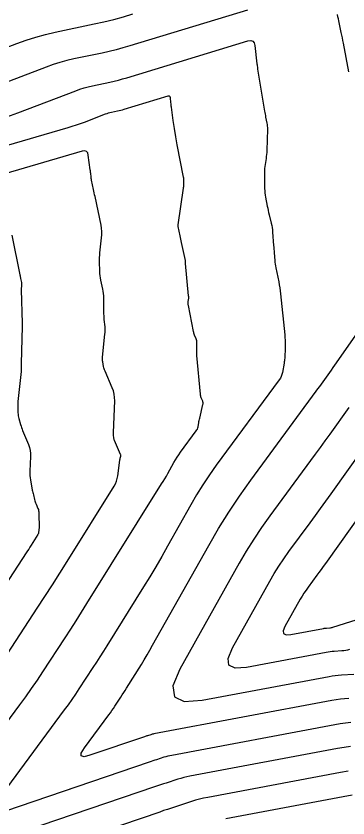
# Model space of a CAD drawing. Extents: x 1354696 to 1366163, y 660729 to 670380.
# Drawn here: x 1360523.6 to 1360551.4, y 664273.5 to 664340.6 of the extents above; entities that cross this region are included whole.
import ezdxf

# ---------------------------------------------------------------- set-up
doc = ezdxf.new("R2010")
doc.units = 0
doc.layers.add('R_Contours', color=7, linetype='Continuous')

msp = doc.modelspace()

# ---------------------------------------------------------------- linework, layer by layer
at = {"layer": 'R_Contours'}
for points in [[(1360510.826, 664333.456), (1360523.661, 664338.35), (1360524.449, 664338.633), (1360525.245, 664338.884), (1360526.051, 664339.104), (1360526.866, 664339.293), (1360530.144, 664339.985), (1360530.961, 664340.167), (1360531.774, 664340.367), (1360532.582, 664340.584), (1360533.386, 664340.819)], [(1360542.976, 664341.142), (1360533.131, 664338.148), (1360532.552, 664337.979), (1360531.97, 664337.823), (1360531.385, 664337.679), (1360530.796, 664337.548), (1360528.436, 664337.05), (1360527.849, 664336.914), (1360527.269, 664336.755), (1360526.696, 664336.574), (1360526.129, 664336.371), (1360516.065, 664332.534)], [(1360551.465, 664335.961), (1360551.02, 664338.387), (1360550.978, 664338.608), (1360550.935, 664338.828), (1360550.89, 664339.048), (1360550.842, 664339.268), (1360550.631, 664340.233), (1360550.594, 664340.409), (1360550.562, 664340.585), (1360550.534, 664340.763)], [(1360522.818, 664332.199), (1360523.744, 664332.542), (1360528.596, 664334.391), (1360528.943, 664334.516), (1360529.293, 664334.627), (1360529.648, 664334.723), (1360530.006, 664334.806), (1360531.449, 664335.111), (1360531.809, 664335.191), (1360532.166, 664335.279), (1360532.522, 664335.375), (1360532.876, 664335.478), (1360543.022, 664338.563), (1360543.252, 664338.598), (1360543.425, 664338.547), (1360543.54, 664338.408), (1360543.599, 664338.184), (1360543.771, 664336.652), (1360543.775, 664336.613), (1360543.78, 664336.574), (1360543.785, 664336.535), (1360543.789, 664336.497), (1360543.809, 664336.341), (1360543.814, 664336.303), (1360543.82, 664336.264), (1360543.826, 664336.225), (1360543.832, 664336.187), (1360544.412, 664332.688), (1360544.433, 664332.561), (1360544.456, 664332.435), (1360544.479, 664332.308), (1360544.504, 664332.182), (1360544.604, 664331.677), (1360544.626, 664331.551), (1360544.64, 664331.424), (1360544.647, 664331.296), (1360544.647, 664331.168), (1360544.596, 664329.379), (1360544.589, 664329.211), (1360544.577, 664329.043), (1360544.56, 664328.876), (1360544.538, 664328.709), (1360544.441, 664328.041), (1360544.42, 664327.874), (1360544.406, 664327.706), (1360544.398, 664327.538), (1360544.398, 664327.37), (1360544.415, 664326.198), (1360544.422, 664326.012), (1360544.437, 664325.826), (1360544.46, 664325.641), (1360544.492, 664325.457), (1360544.637, 664324.718), (1360544.673, 664324.537), (1360544.712, 664324.356), (1360544.753, 664324.176), (1360544.796, 664323.996), (1360544.973, 664323.278), (1360545.013, 664323.097), (1360545.046, 664322.916), (1360545.071, 664322.733), (1360545.089, 664322.549), (1360545.173, 664321.427), (1360545.184, 664321.27), (1360545.196, 664321.113), (1360545.209, 664320.956), (1360545.221, 664320.799), (1360545.271, 664320.171), (1360545.286, 664320.015), (1360545.305, 664319.859), (1360545.33, 664319.703), (1360545.359, 664319.549), (1360545.6, 664318.375), (1360545.647, 664318.128), (1360545.688, 664317.879), (1360545.723, 664317.63), (1360545.751, 664317.379), (1360546.098, 664313.938), (1360546.11, 664313.802), (1360546.119, 664313.666), (1360546.124, 664313.53), (1360546.127, 664313.393), (1360546.131, 664312.775), (1360546.131, 664312.674), (1360546.129, 664312.574), (1360546.126, 664312.473), (1360546.121, 664312.372), (1360546.097, 664311.969), (1360546.09, 664311.869), (1360546.079, 664311.769), (1360546.066, 664311.669), (1360546.05, 664311.569), (1360545.906, 664310.772), (1360545.868, 664310.609), (1360545.812, 664310.455), (1360545.738, 664310.308), (1360545.647, 664310.168), (1360540.369, 664303.001), (1360539.794, 664302.195), (1360539.246, 664301.373), (1360538.723, 664300.534), (1360538.226, 664299.678), (1360536.288, 664296.221), (1360535.799, 664295.36), (1360535.3, 664294.505), (1360534.791, 664293.656), (1360534.272, 664292.812), (1360531.193, 664287.871), (1360530.908, 664287.416), (1360530.62, 664286.963), (1360530.33, 664286.511), (1360530.037, 664286.061), (1360528.861, 664284.264), (1360528.564, 664283.817), (1360528.26, 664283.375), (1360527.95, 664282.936), (1360527.634, 664282.503), (1360521.29, 664273.93)], [(1360519.762, 664277.319), (1360523.908, 664282.923), (1360524.408, 664283.608), (1360524.898, 664284.301), (1360525.378, 664285.001), (1360525.848, 664285.708), (1360527.707, 664288.548), (1360528.169, 664289.26), (1360528.628, 664289.974), (1360529.083, 664290.69), (1360529.534, 664291.409), (1360535.784, 664301.439), (1360535.92, 664301.659), (1360536.052, 664301.881), (1360536.183, 664302.104), (1360536.31, 664302.328), (1360536.815, 664303.23), (1360536.945, 664303.453), (1360537.081, 664303.671), (1360537.224, 664303.886), (1360537.374, 664304.096), (1360538.692, 664305.886), (1360538.743, 664305.963), (1360538.783, 664306.044), (1360538.814, 664306.129), (1360538.836, 664306.219), (1360538.901, 664306.586), (1360538.919, 664306.677), (1360538.937, 664306.768), (1360538.957, 664306.859), (1360538.978, 664306.95), (1360539.254, 664308.089), (1360539.266, 664308.163), (1360539.266, 664308.235), (1360539.254, 664308.307), (1360539.23, 664308.377), (1360539.111, 664308.658), (1360539.084, 664308.729), (1360539.062, 664308.801), (1360539.047, 664308.875), (1360539.037, 664308.95), (1360538.742, 664312.209), (1360538.733, 664312.332), (1360538.727, 664312.454), (1360538.726, 664312.577), (1360538.728, 664312.7), (1360538.749, 664313.267), (1360538.747, 664313.351), (1360538.736, 664313.433), (1360538.717, 664313.513), (1360538.688, 664313.592), (1360538.554, 664313.902), (1360538.522, 664313.981), (1360538.495, 664314.061), (1360538.473, 664314.142), (1360538.454, 664314.224), (1360538.032, 664316.396), (1360538.022, 664316.462), (1360538.017, 664316.527), (1360538.016, 664316.593), (1360538.021, 664316.66), (1360538.05, 664316.925), (1360538.055, 664316.991), (1360538.057, 664317.057), (1360538.056, 664317.124), (1360538.051, 664317.19), (1360537.79, 664319.921), (1360537.788, 664319.941), (1360537.787, 664319.96), (1360537.786, 664319.979), (1360537.786, 664319.999), (1360537.785, 664320.076), (1360537.785, 664320.096), (1360537.783, 664320.115), (1360537.781, 664320.134), (1360537.777, 664320.153), (1360537.446, 664321.68), (1360537.417, 664321.815), (1360537.389, 664321.951), (1360537.361, 664322.087), (1360537.334, 664322.222), (1360537.179, 664323.014), (1360537.177, 664323.025), (1360537.176, 664323.037), (1360537.175, 664323.049), (1360537.174, 664323.061), (1360537.174, 664323.109), (1360537.174, 664323.121), (1360537.174, 664323.132), (1360537.175, 664323.144), (1360537.177, 664323.156), (1360537.62, 664326.214), (1360537.63, 664326.291), (1360537.638, 664326.369), (1360537.644, 664326.447), (1360537.647, 664326.525), (1360537.656, 664326.837), (1360537.656, 664326.915), (1360537.652, 664326.992), (1360537.643, 664327.07), (1360537.63, 664327.146), (1360537.092, 664329.855), (1360537.059, 664330.025), (1360537.027, 664330.195), (1360536.997, 664330.365), (1360536.968, 664330.535), (1360536.855, 664331.217), (1360536.827, 664331.388), (1360536.802, 664331.558), (1360536.777, 664331.73), (1360536.754, 664331.901), (1360536.612, 664333.011), (1360536.6, 664333.109), (1360536.588, 664333.206), (1360536.577, 664333.304), (1360536.566, 664333.401), (1360536.522, 664333.792), (1360536.501, 664333.874), (1360536.458, 664333.924), (1360536.396, 664333.943), (1360536.312, 664333.93), (1360532.621, 664332.807), (1360532.492, 664332.77), (1360532.363, 664332.735), (1360532.232, 664332.703), (1360532.102, 664332.674), (1360531.577, 664332.563), (1360531.446, 664332.533), (1360531.317, 664332.498), (1360531.19, 664332.457), (1360531.064, 664332.412), (1360529.298, 664331.739), (1360528.961, 664331.614), (1360528.622, 664331.497), (1360528.28, 664331.386), (1360527.936, 664331.282), (1360516.899, 664328.063)], [(1360522.505, 664286.648), (1360525.376, 664291.035), (1360526.009, 664292.008), (1360526.637, 664292.985), (1360527.259, 664293.964), (1360527.875, 664294.948), (1360531.807, 664301.257), (1360531.92, 664301.461), (1360532.009, 664301.673), (1360532.075, 664301.894), (1360532.117, 664302.123), (1360532.29, 664303.441), (1360532.296, 664303.481), (1360532.303, 664303.521), (1360532.311, 664303.561), (1360532.32, 664303.6), (1360532.358, 664303.757), (1360532.364, 664303.796), (1360532.364, 664303.834), (1360532.358, 664303.872), (1360532.345, 664303.91), (1360531.843, 664305.087), (1360531.823, 664305.14), (1360531.807, 664305.194), (1360531.795, 664305.249), (1360531.788, 664305.306), (1360531.768, 664305.533), (1360531.763, 664305.59), (1360531.761, 664305.647), (1360531.76, 664305.704), (1360531.761, 664305.761), (1360531.856, 664308.402), (1360531.851, 664308.685), (1360531.815, 664308.963), (1360531.747, 664309.235), (1360531.649, 664309.501), (1360531.047, 664310.898), (1360531.01, 664310.99), (1360530.978, 664311.084), (1360530.952, 664311.179), (1360530.93, 664311.276), (1360530.854, 664311.667), (1360530.839, 664311.765), (1360530.831, 664311.863), (1360530.83, 664311.962), (1360530.837, 664312.061), (1360531.044, 664313.978), (1360531.057, 664314.133), (1360531.062, 664314.288), (1360531.059, 664314.444), (1360531.048, 664314.599), (1360530.989, 664315.221), (1360530.976, 664315.376), (1360530.966, 664315.532), (1360530.959, 664315.688), (1360530.957, 664315.844), (1360530.947, 664317.019), (1360530.941, 664317.209), (1360530.925, 664317.398), (1360530.899, 664317.586), (1360530.863, 664317.772), (1360530.702, 664318.517), (1360530.666, 664318.703), (1360530.639, 664318.891), (1360530.621, 664319.079), (1360530.612, 664319.269), (1360530.592, 664320.039), (1360530.591, 664320.231), (1360530.595, 664320.422), (1360530.607, 664320.614), (1360530.625, 664320.804), (1360530.763, 664322.052), (1360530.782, 664322.323), (1360530.78, 664322.593), (1360530.756, 664322.862), (1360530.711, 664323.13), (1360530.209, 664325.517), (1360530.177, 664325.669), (1360530.145, 664325.82), (1360530.114, 664325.972), (1360530.083, 664326.124), (1360529.924, 664326.891), (1360529.91, 664326.963), (1360529.898, 664327.034), (1360529.887, 664327.105), (1360529.878, 664327.177), (1360529.845, 664327.465), (1360529.836, 664327.537), (1360529.828, 664327.609), (1360529.819, 664327.681), (1360529.81, 664327.753), (1360529.648, 664328.987), (1360529.594, 664329.18), (1360529.492, 664329.299), (1360529.342, 664329.345), (1360529.144, 664329.317), (1360519.379, 664326.469)], [(1360523.231, 664322.273), (1360523.917, 664318.953), (1360523.932, 664318.879), (1360523.947, 664318.805), (1360523.963, 664318.732), (1360523.978, 664318.658), (1360524.05, 664318.313), (1360524.059, 664318.264), (1360524.063, 664318.215), (1360524.064, 664318.166), (1360524.06, 664318.116), (1360524.038, 664317.918), (1360524.033, 664317.868), (1360524.03, 664317.819), (1360524.029, 664317.769), (1360524.03, 664317.719), (1360524.101, 664314.926), (1360524.101, 664314.902), (1360524.102, 664314.877), (1360524.101, 664314.852), (1360524.101, 664314.828), (1360524.098, 664314.687), (1360524.097, 664314.676), (1360524.095, 664314.655), (1360524.095, 664314.644), (1360524.01, 664311.544), (1360524.009, 664311.487), (1360524.01, 664311.431), (1360524.011, 664311.374), (1360524.014, 664311.318), (1360524.03, 664311.092), (1360524.032, 664311.035), (1360524.033, 664310.979), (1360524.03, 664310.922), (1360524.025, 664310.866), (1360523.756, 664308.346), (1360523.746, 664308.227), (1360523.739, 664308.109), (1360523.737, 664307.99), (1360523.739, 664307.871), (1360523.755, 664307.395), (1360523.762, 664307.277), (1360523.777, 664307.159), (1360523.799, 664307.043), (1360523.827, 664306.928), (1360523.973, 664306.409), (1360524.01, 664306.285), (1360524.051, 664306.163), (1360524.095, 664306.041), (1360524.143, 664305.921), (1360524.643, 664304.736), (1360524.729, 664304.496), (1360524.786, 664304.252), (1360524.815, 664304.002), (1360524.816, 664303.747), (1360524.75, 664302.5), (1360524.746, 664302.321), (1360524.752, 664302.143), (1360524.769, 664301.965), (1360524.797, 664301.788), (1360524.955, 664300.93), (1360524.974, 664300.83), (1360524.995, 664300.73), (1360525.018, 664300.631), (1360525.042, 664300.532), (1360525.143, 664300.135), (1360525.17, 664300.038), (1360525.2, 664299.942), (1360525.234, 664299.848), (1360525.271, 664299.755), (1360525.429, 664299.384), (1360525.463, 664299.291), (1360525.488, 664299.195), (1360525.503, 664299.098), (1360525.509, 664298.998), (1360525.518, 664297.741), (1360525.517, 664297.696), (1360525.515, 664297.65), (1360525.512, 664297.605), (1360525.507, 664297.56), (1360525.483, 664297.38), (1360525.475, 664297.336), (1360525.462, 664297.294), (1360525.445, 664297.253), (1360525.423, 664297.214), (1360524.862, 664296.312), (1360524.76, 664296.15), (1360524.657, 664295.988), (1360524.553, 664295.826), (1360524.448, 664295.665), (1360518.816, 664287.058)], [(1360551.474, 664283.475), (1360551.117, 664283.447), (1360550.761, 664283.408), (1360550.407, 664283.358), (1360550.053, 664283.298), (1360535.135, 664280.499), (1360535.068, 664280.485), (1360535.002, 664280.47), (1360534.937, 664280.452), (1360534.872, 664280.432), (1360534.613, 664280.347), (1360534.548, 664280.326), (1360534.484, 664280.305), (1360534.419, 664280.283), (1360534.355, 664280.261), (1360529.774, 664278.701), (1360529.286, 664278.584), (1360529.048, 664278.649), (1360529.058, 664278.895), (1360529.319, 664279.324), (1360531.36, 664282.083), (1360531.492, 664282.264), (1360531.622, 664282.448), (1360531.75, 664282.634), (1360531.874, 664282.821), (1360532.367, 664283.574), (1360532.49, 664283.763), (1360532.611, 664283.952), (1360532.732, 664284.142), (1360532.852, 664284.333), (1360534.09, 664286.319), (1360534.333, 664286.716), (1360534.572, 664287.114), (1360534.807, 664287.516), (1360535.036, 664287.92), (1360539.731, 664296.296), (1360540.547, 664297.7), (1360541.405, 664299.077), (1360542.305, 664300.427), (1360543.248, 664301.75), (1360548.744, 664309.212), (1360548.888, 664309.408), (1360549.031, 664309.605), (1360549.173, 664309.802), (1360549.315, 664309.999), (1360549.881, 664310.79), (1360550.022, 664310.988), (1360550.163, 664311.187), (1360550.303, 664311.385), (1360550.443, 664311.584), (1360552.45, 664314.454)], [(1360551.461, 664307.836), (1360549.868, 664305.609), (1360549.468, 664305.053), (1360549.067, 664304.498), (1360548.664, 664303.945), (1360548.259, 664303.393), (1360544.853, 664298.767), (1360544.165, 664297.803), (1360543.508, 664296.818), (1360542.882, 664295.814), (1360542.287, 664294.789), (1360537.313, 664285.915), (1360536.737, 664284.516), (1360536.856, 664283.616), (1360537.671, 664283.215), (1360539.181, 664283.314), (1360549.816, 664285.309), (1360550.073, 664285.354), (1360550.332, 664285.39), (1360550.591, 664285.418), (1360550.852, 664285.439), (1360551.896, 664285.504)], [(1360551.528, 664287.563), (1360551.37, 664287.519), (1360551.211, 664287.484), (1360551.049, 664287.459), (1360550.886, 664287.444), (1360550.23, 664287.402), (1360550.066, 664287.39), (1360549.903, 664287.372), (1360549.74, 664287.349), (1360549.578, 664287.321), (1360542.89, 664286.067), (1360541.941, 664286.004), (1360541.428, 664286.256), (1360541.353, 664286.822), (1360541.716, 664287.702), (1360544.844, 664293.283), (1360545.218, 664293.927), (1360545.612, 664294.559), (1360546.025, 664295.178), (1360546.457, 664295.784), (1360548.226, 664298.186), (1360548.667, 664298.787), (1360549.106, 664299.39), (1360549.543, 664299.994), (1360549.978, 664300.599), (1360553.041, 664304.881)], [(1360555.114, 664302.614), (1360549.504, 664294.775), (1360549.326, 664294.527), (1360549.147, 664294.279), (1360548.967, 664294.032), (1360548.786, 664293.786), (1360548.061, 664292.802), (1360547.884, 664292.553), (1360547.715, 664292.299), (1360547.554, 664292.04), (1360547.4, 664291.776), (1360546.118, 664289.489), (1360545.97, 664289.128), (1360546, 664288.897), (1360546.21, 664288.793), (1360546.6, 664288.819), (1360549.341, 664289.333), (1360549.407, 664289.344), (1360549.474, 664289.354), (1360549.541, 664289.361), (1360549.608, 664289.366), (1360549.877, 664289.383), (1360549.944, 664289.389), (1360550.01, 664289.4), (1360550.075, 664289.414), (1360550.14, 664289.432), (1360564.074, 664293.836)], [(1360521.47, 664273.626), (1360534.779, 664278.158), (1360534.933, 664278.21), (1360535.087, 664278.261), (1360535.241, 664278.313), (1360535.395, 664278.363), (1360536.012, 664278.564), (1360536.167, 664278.612), (1360536.323, 664278.655), (1360536.481, 664278.692), (1360536.64, 664278.725), (1360550.291, 664281.286), (1360550.74, 664281.363), (1360551.19, 664281.426), (1360551.642, 664281.475)], [(1360551.619, 664279.444), (1360551.073, 664279.368), (1360550.529, 664279.274), (1360538.144, 664276.951), (1360537.893, 664276.899), (1360537.644, 664276.84), (1360537.397, 664276.773), (1360537.152, 664276.697), (1360536.177, 664276.379), (1360535.933, 664276.299), (1360535.689, 664276.218), (1360535.446, 664276.137), (1360535.203, 664276.054), (1360522.962, 664271.886)], [(1360551.406, 664277.372), (1360550.766, 664277.262), (1360539.649, 664275.177), (1360539.306, 664275.107), (1360538.965, 664275.025), (1360538.627, 664274.933), (1360538.292, 664274.83), (1360536.958, 664274.395), (1360536.625, 664274.285), (1360536.292, 664274.175), (1360535.959, 664274.064), (1360535.627, 664273.951), (1360524.454, 664270.146)], [(1360541.154, 664273.403), (1360551.004, 664275.25), (1360551.739, 664275.377)]]:
    msp.add_lwpolyline(points, dxfattribs=at)

doc.saveas('drawing.dxf')
